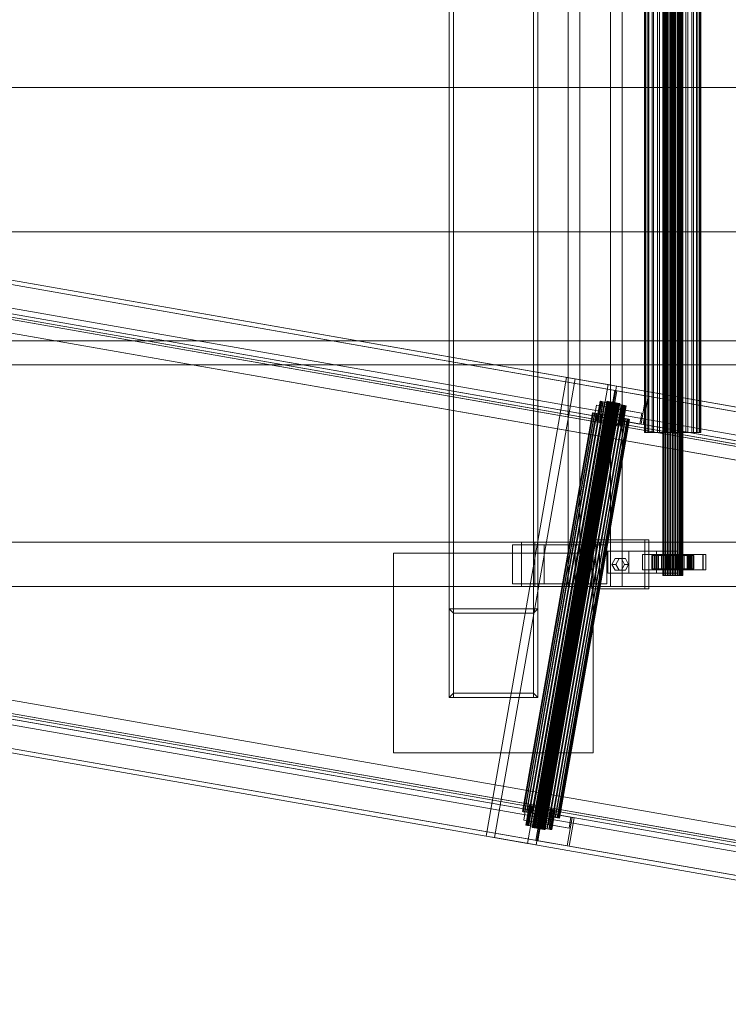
# Model space of a CAD drawing. Header units: millimetres. Extents: x -4395 to 65662, y -65530 to 6847.
# Tile 647 of 656: x 21178 to 21816, y -18827 to -17939. Entities that reach past the tile are written whole.
import ezdxf

# ---------------------------------------------------------------- set-up
doc = ezdxf.new("R2010")
doc.units = ezdxf.units.MM
doc.layers.add('superior_C02', color=7, linetype='Continuous', lineweight=0)
doc.layers.add('superior_C07', color=7, linetype='Continuous', lineweight=0)

msp = doc.modelspace()

# ---------------------------------------------------------------- linework, layer by layer
at = {"layer": 'superior_C02'}
for p, q in [((21564.794, -17450), (21564.794, -18550)), ((21568.794, -18550), (21568.794, -17450)), ((21640.794, -17450), (21640.794, -18550)), ((21644.794, -18550), (21644.794, -17450)), ((21564.794, -17530), (21564.794, -18470)), ((21568.794, -18470), (21568.794, -17530)), ((21640.794, -17530), (21640.794, -18470)), ((21644.794, -18470), (21644.794, -17530)), ((21672.216, -17550), (21672.216, -18450)), ((21682.648, -18450), (21682.648, -17550)), ((21710.398, -18450), (21710.398, -17550)), ((21720.83, -17550), (21720.83, -18450)), ((21757.351, -18440), (21757.351, -17560)), ((21757.562, -18440), (21757.562, -17560)), ((21757.752, -18440), (21757.752, -17560)), ((21758.372, -18440), (21758.372, -17560)), ((21758.739, -18440), (21758.739, -17560)), ((21759.725, -18440), (21759.725, -17560)), ((21760.245, -18440), (21760.245, -17560)), ((21761.529, -18440), (21761.529, -17560)), ((21762.165, -18440), (21762.165, -17560)), ((21763.661, -18440), (21763.661, -17560)), ((21764.371, -18440), (21764.371, -17560)), ((21765.976, -18440), (21765.976, -17560)), ((21766.711, -18440), (21766.711, -17560)), ((21768.316, -18440), (21768.316, -17560)), ((21769.026, -18440), (21769.026, -17560)), ((21770.521, -18440), (21770.521, -17560)), ((21771.158, -18440), (21771.158, -17560)), ((21772.442, -18440), (21772.442, -17560)), ((21772.962, -18440), (21772.962, -17560)), ((21773.947, -18440), (21773.947, -17560)), ((21774.315, -18440), (21774.315, -17560)), ((21774.934, -17560), (21774.934, -18440)), ((21775.125, -18440), (21775.125, -17560)), ((21775.336, -18440), (21775.336, -17560)), ((21740.965, -18311.15), (21740.965, -17688.85)), ((21741.561, -18311.15), (21741.561, -17688.85)), ((21742.098, -18311.15), (21742.098, -17688.85)), ((21743.846, -18311.15), (21743.846, -17688.85)), ((21744.883, -18311.15), (21744.883, -17688.85)), ((21747.664, -18311.15), (21747.664, -17688.85)), ((21749.131, -18311.15), (21749.131, -17688.85)), ((21752.756, -18311.15), (21752.756, -17688.85)), ((21754.552, -18311.15), (21754.552, -17688.85)), ((21758.773, -18311.15), (21758.773, -17688.85)), ((21760.777, -18311.15), (21760.777, -17688.85)), ((21765.306, -18311.15), (21765.306, -17688.85)), ((21767.381, -18311.15), (21767.381, -17688.85)), ((21771.91, -18311.15), (21771.91, -17688.85)), ((21773.914, -18311.15), (21773.914, -17688.85)), ((21778.134, -18311.15), (21778.134, -17688.85)), ((21779.931, -18311.15), (21779.931, -17688.85)), ((21783.555, -18311.15), (21783.555, -17688.85)), ((21785.022, -18311.15), (21785.022, -17688.85)), ((21787.803, -18311.15), (21787.803, -17688.85)), ((21788.841, -18311.15), (21788.841, -17688.85)), ((21790.589, -17688.85), (21790.589, -18311.15)), ((21791.126, -18311.15), (21791.126, -17688.85)), ((21791.722, -18311.15), (21791.722, -17688.85)), ((21053.003, -18000), (21988.96, -18000)), ((21990.738, -18000), (21054.781, -18000)), ((21053.003, -18130), (21988.96, -18130)), ((21990.738, -18130), (21054.781, -18130)), ((21968.557, -18228.298), (21032.6, -18228.298)), ((21034.379, -18228.298), (21970.336, -18228.298)), ((24634.01, -18250), (15575.415, -18250)), ((15576.913, -18250), (24635.508, -18250)), ((21742.098, -18311.15), (21740.965, -18311.15)), ((21740.965, -18311.15), (21741.561, -18311.15)), ((21741.561, -18311.15), (21743.846, -18311.15)), ((21744.883, -18311.15), (21742.098, -18311.15)), ((21743.846, -18311.15), (21747.664, -18311.15)), ((21749.131, -18311.15), (21744.883, -18311.15)), ((21747.664, -18311.15), (21752.756, -18311.15)), ((21754.552, -18311.15), (21749.131, -18311.15)), ((21752.756, -18311.15), (21758.773, -18311.15)), ((21760.777, -18311.15), (21754.552, -18311.15)), ((21758.773, -18311.15), (21765.306, -18311.15)), ((21767.381, -18311.15), (21760.777, -18311.15)), ((21765.306, -18311.15), (21771.91, -18311.15)), ((21773.914, -18311.15), (21767.381, -18311.15)), ((21771.91, -18311.15), (21778.134, -18311.15)), ((21779.931, -18311.15), (21773.914, -18311.15)), ((21778.134, -18311.15), (21783.555, -18311.15)), ((21785.022, -18311.15), (21779.931, -18311.15)), ((21783.555, -18311.15), (21787.803, -18311.15)), ((21788.841, -18311.15), (21785.022, -18311.15)), ((21787.803, -18311.15), (21790.589, -18311.15)), ((21791.126, -18311.15), (21788.841, -18311.15)), ((21790.589, -18311.15), (21791.722, -18311.15)), ((21791.722, -18311.15), (21791.126, -18311.15)), ((21630.207, -18410), (20484.747, -18410)), ((20496.669, -18410), (21642.129, -18410)), ((21685.346, -18410), (20539.887, -18410)), ((20554.789, -18410), (21700.249, -18410)), ((21650.486, -18412.5), (21621.85, -18412.5)), ((21621.85, -18412.5), (21621.85, -18447.5)), ((21678.479, -18412.5), (21621.85, -18412.5)), ((21630.207, -18410), (21630.207, -18450)), ((21642.129, -18410), (21630.207, -18410)), ((22775.666, -18410), (21630.207, -18410)), ((21642.129, -18450), (21642.129, -18410)), ((21642.129, -18410), (22787.589, -18410)), ((21650.486, -18447.5), (21650.486, -18412.5)), ((21650.486, -18412.5), (21707.116, -18412.5)), ((21678.479, -18447.5), (21678.479, -18412.5)), ((21678.479, -18412.5), (21707.116, -18412.5)), ((21685.346, -18410), (21685.346, -18450)), ((21700.249, -18410), (21685.346, -18410)), ((22830.806, -18410), (21685.346, -18410)), ((21741.164, -18408), (21693.437, -18408)), ((21693.437, -18408), (21693.437, -18452)), ((21697.013, -18408), (21693.437, -18408)), ((21697.013, -18452), (21697.013, -18408)), ((21697.013, -18408), (21744.741, -18408)), ((21700.249, -18450), (21700.249, -18410)), ((21700.249, -18410), (22845.709, -18410)), ((21707.116, -18412.5), (21707.116, -18447.5)), ((21741.164, -18452), (21741.164, -18408)), ((21741.164, -18408), (21744.741, -18408)), ((21744.741, -18408), (21744.741, -18452)), ((21514.794, -18600), (21514.794, -18420)), ((21514.794, -18420), (21694.794, -18420)), ((21694.794, -18420), (21694.794, -18600)), ((21726.846, -18418), (21707.755, -18418)), ((21707.755, -18418), (21707.755, -18438)), ((21751.731, -18418), (21707.755, -18418)), ((21726.846, -18438), (21726.846, -18418)), ((21726.846, -18418), (21770.822, -18418)), ((21750.539, -18421), (21739.084, -18421)), ((21739.084, -18421), (21739.084, -18435)), ((21751.602, -18421), (21739.084, -18421)), ((21747.805, -18422), (21747.359, -18422)), ((21747.359, -18422), (21757.351, -18422)), ((21747.359, -18434), (21747.359, -18422)), ((21747.359, -18422), (21748.207, -18422)), ((21749.515, -18422), (21747.805, -18422)), ((21747.805, -18422), (21757.562, -18422)), ((21747.805, -18434), (21747.805, -18422)), ((21748.207, -18422), (21757.752, -18422)), ((21748.207, -18434), (21748.207, -18422)), ((21748.207, -18422), (21750.291, -18422)), ((21752.371, -18422), (21749.515, -18422)), ((21749.515, -18422), (21758.372, -18422)), ((21749.515, -18434), (21749.515, -18422)), ((21793.663, -18421), (21749.754, -18421)), ((21749.754, -18421), (21749.754, -18435)), ((21752.138, -18421), (21749.754, -18421)), ((21750.291, -18422), (21758.739, -18422)), ((21750.291, -18434), (21750.291, -18422)), ((21750.291, -18422), (21753.468, -18422)), ((21750.539, -18435), (21750.539, -18421)), ((21750.539, -18421), (21763.057, -18421)), ((21751.602, -18435), (21751.602, -18421)), ((21751.602, -18421), (21763.057, -18421)), ((21751.731, -18438), (21751.731, -18418)), ((21751.731, -18418), (21770.822, -18418)), ((21752.138, -18435), (21752.138, -18421)), ((21752.138, -18421), (21796.047, -18421)), ((21756.179, -18422), (21752.371, -18422)), ((21752.371, -18422), (21759.725, -18422)), ((21752.371, -18434), (21752.371, -18422)), ((21753.468, -18422), (21760.245, -18422)), ((21753.468, -18434), (21753.468, -18422)), ((21753.468, -18422), (21757.523, -18422)), ((21760.68, -18422), (21756.179, -18422)), ((21756.179, -18422), (21761.529, -18422)), ((21756.179, -18434), (21756.179, -18422)), ((21757.351, -18422), (21757.562, -18422)), ((21757.351, -18422), (21757.351, -18434)), ((21757.752, -18422), (21757.351, -18422)), ((21757.523, -18422), (21762.165, -18422)), ((21757.523, -18434), (21757.523, -18422)), ((21757.523, -18422), (21762.179, -18422)), ((21757.562, -18422), (21758.372, -18422)), ((21757.562, -18422), (21757.562, -18434)), ((21757.752, -18422), (21757.752, -18434)), ((21758.739, -18422), (21757.752, -18422)), ((21758.372, -18422), (21759.725, -18422)), ((21758.372, -18422), (21758.372, -18434)), ((21758.739, -18422), (21758.739, -18434)), ((21760.245, -18422), (21758.739, -18422)), ((21759.725, -18422), (21761.529, -18422)), ((21759.725, -18422), (21759.725, -18434)), ((21760.245, -18422), (21760.245, -18434)), ((21762.165, -18422), (21760.245, -18422)), ((21765.567, -18422), (21760.68, -18422)), ((21760.68, -18422), (21763.661, -18422)), ((21760.68, -18434), (21760.68, -18422)), ((21761.529, -18422), (21763.661, -18422)), ((21761.529, -18422), (21761.529, -18434)), ((21762.165, -18422), (21762.165, -18434)), ((21764.371, -18422), (21762.165, -18422)), ((21762.179, -18422), (21764.371, -18422)), ((21762.179, -18434), (21762.179, -18422)), ((21762.179, -18422), (21767.119, -18422)), ((21763.057, -18421), (21763.057, -18435)), ((21763.661, -18422), (21765.976, -18422)), ((21763.661, -18422), (21763.661, -18434)), ((21764.371, -18422), (21764.371, -18434)), ((21766.711, -18422), (21764.371, -18422)), ((21770.507, -18422), (21765.567, -18422)), ((21765.567, -18422), (21765.976, -18422)), ((21765.567, -18434), (21765.567, -18422)), ((21765.976, -18422), (21768.316, -18422)), ((21765.976, -18422), (21765.976, -18434)), ((21767.119, -18422), (21766.711, -18422)), ((21766.711, -18422), (21766.711, -18434)), ((21769.026, -18422), (21766.711, -18422)), ((21767.119, -18434), (21767.119, -18422)), ((21767.119, -18422), (21772.006, -18422)), ((21770.507, -18422), (21768.316, -18422)), ((21768.316, -18422), (21770.521, -18422)), ((21768.316, -18422), (21768.316, -18434)), ((21772.006, -18422), (21769.026, -18422)), ((21769.026, -18422), (21769.026, -18434)), ((21771.158, -18422), (21769.026, -18422)), ((21781.084, -18421), (21769.63, -18421)), ((21769.63, -18421), (21769.63, -18435)), ((21782.148, -18421), (21769.63, -18421)), ((21775.163, -18422), (21770.507, -18422)), ((21770.507, -18434), (21770.507, -18422)), ((21775.163, -18422), (21770.521, -18422)), ((21770.521, -18422), (21772.442, -18422)), ((21770.521, -18422), (21770.521, -18434)), ((21770.822, -18418), (21770.822, -18438)), ((21776.507, -18422), (21771.158, -18422)), ((21771.158, -18422), (21771.158, -18434)), ((21772.962, -18422), (21771.158, -18422)), ((21772.006, -18434), (21772.006, -18422)), ((21772.006, -18422), (21776.507, -18422)), ((21779.218, -18422), (21772.442, -18422)), ((21772.442, -18422), (21773.947, -18422)), ((21772.442, -18422), (21772.442, -18434)), ((21780.316, -18422), (21772.962, -18422)), ((21772.962, -18422), (21772.962, -18434)), ((21774.315, -18422), (21772.962, -18422)), ((21782.396, -18422), (21773.947, -18422)), ((21773.947, -18422), (21774.934, -18422)), ((21773.947, -18422), (21773.947, -18434)), ((21783.172, -18422), (21774.315, -18422)), ((21774.315, -18422), (21774.315, -18434)), ((21775.125, -18422), (21774.315, -18422)), ((21774.934, -18422), (21784.48, -18422)), ((21774.934, -18434), (21774.934, -18422)), ((21774.934, -18422), (21775.336, -18422)), ((21784.881, -18422), (21775.125, -18422)), ((21775.125, -18422), (21775.125, -18434)), ((21775.336, -18422), (21775.125, -18422)), ((21779.218, -18422), (21775.163, -18422)), ((21775.163, -18434), (21775.163, -18422)), ((21785.327, -18422), (21775.336, -18422)), ((21775.336, -18422), (21775.336, -18434)), ((21776.507, -18434), (21776.507, -18422)), ((21776.507, -18422), (21780.316, -18422)), ((21782.396, -18422), (21779.218, -18422)), ((21779.218, -18434), (21779.218, -18422)), ((21780.316, -18434), (21780.316, -18422)), ((21780.316, -18422), (21783.172, -18422)), ((21781.084, -18435), (21781.084, -18421)), ((21781.084, -18421), (21793.602, -18421)), ((21782.148, -18435), (21782.148, -18421)), ((21782.148, -18421), (21793.602, -18421)), ((21784.48, -18422), (21782.396, -18422)), ((21782.396, -18434), (21782.396, -18422)), ((21783.172, -18434), (21783.172, -18422)), ((21783.172, -18422), (21784.881, -18422)), ((21784.48, -18422), (21784.48, -18434)), ((21785.327, -18422), (21784.48, -18422)), ((21784.881, -18434), (21784.881, -18422)), ((21784.881, -18422), (21785.327, -18422)), ((21785.327, -18434), (21785.327, -18422)), ((21793.602, -18421), (21793.602, -18435)), ((21793.663, -18435), (21793.663, -18421)), ((21793.663, -18421), (21796.047, -18421)), ((21796.047, -18421), (21796.047, -18435)), ((21711.573, -18430), (21714.437, -18424.804)), ((21714.437, -18435.196), (21711.573, -18430)), ((21711.573, -18430), (21715.15, -18430)), ((21714.437, -18424.804), (21720.164, -18424.804)), ((21718.014, -18424.804), (21714.437, -18424.804)), ((21718.014, -18424.804), (21715.15, -18430)), ((21715.15, -18430), (21718.014, -18435.196)), ((21723.741, -18424.804), (21718.014, -18424.804)), ((21720.164, -18424.804), (21723.028, -18430)), ((21723.741, -18424.804), (21720.164, -18424.804)), ((21723.028, -18430), (21720.164, -18435.196)), ((21726.605, -18430), (21723.028, -18430)), ((21726.605, -18430), (21723.741, -18424.804)), ((21723.741, -18435.196), (21726.605, -18430)), ((21707.755, -18438), (21726.846, -18438)), ((21707.755, -18438), (21751.731, -18438)), ((21720.164, -18435.196), (21714.437, -18435.196)), ((21718.014, -18435.196), (21714.437, -18435.196)), ((21718.014, -18435.196), (21723.741, -18435.196)), ((21723.741, -18435.196), (21720.164, -18435.196)), ((21770.822, -18438), (21726.846, -18438)), ((21739.084, -18435), (21750.539, -18435)), ((21739.084, -18435), (21751.602, -18435)), ((21757.351, -18434), (21747.359, -18434)), ((21747.359, -18434), (21747.805, -18434)), ((21748.207, -18434), (21747.359, -18434)), ((21757.562, -18434), (21747.805, -18434)), ((21747.805, -18434), (21749.515, -18434)), ((21757.752, -18434), (21748.207, -18434)), ((21750.291, -18434), (21748.207, -18434)), ((21758.372, -18434), (21749.515, -18434)), ((21749.515, -18434), (21752.371, -18434)), ((21749.754, -18435), (21793.663, -18435)), ((21749.754, -18435), (21752.138, -18435)), ((21758.739, -18434), (21750.291, -18434)), ((21753.468, -18434), (21750.291, -18434)), ((21763.057, -18435), (21750.539, -18435)), ((21763.057, -18435), (21751.602, -18435)), ((21770.822, -18438), (21751.731, -18438)), ((21796.047, -18435), (21752.138, -18435)), ((21759.725, -18434), (21752.371, -18434)), ((21752.371, -18434), (21756.179, -18434)), ((21760.245, -18434), (21753.468, -18434)), ((21757.523, -18434), (21753.468, -18434)), ((21761.529, -18434), (21756.179, -18434)), ((21756.179, -18434), (21760.68, -18434)), ((21757.562, -18434), (21757.351, -18434)), ((21757.351, -18434), (21757.752, -18434)), ((21757.752, -18440), (21757.351, -18440)), ((21757.351, -18440), (21757.562, -18440)), ((21762.165, -18434), (21757.523, -18434)), ((21762.179, -18434), (21757.523, -18434)), ((21758.372, -18434), (21757.562, -18434)), ((21757.562, -18440), (21758.372, -18440)), ((21757.752, -18434), (21758.739, -18434)), ((21758.739, -18440), (21757.752, -18440)), ((21759.725, -18434), (21758.372, -18434)), ((21758.372, -18440), (21759.725, -18440)), ((21758.739, -18434), (21760.245, -18434)), ((21760.245, -18440), (21758.739, -18440)), ((21761.529, -18434), (21759.725, -18434)), ((21759.725, -18440), (21761.529, -18440)), ((21760.245, -18434), (21762.165, -18434)), ((21762.165, -18440), (21760.245, -18440)), ((21763.661, -18434), (21760.68, -18434)), ((21760.68, -18434), (21765.567, -18434)), ((21763.661, -18434), (21761.529, -18434)), ((21761.529, -18440), (21763.661, -18440)), ((21762.165, -18434), (21764.371, -18434)), ((21764.371, -18440), (21762.165, -18440)), ((21764.371, -18434), (21762.179, -18434)), ((21767.119, -18434), (21762.179, -18434)), ((21765.976, -18434), (21763.661, -18434)), ((21763.661, -18440), (21765.976, -18440)), ((21764.371, -18434), (21766.711, -18434)), ((21766.711, -18440), (21764.371, -18440)), ((21765.976, -18434), (21765.567, -18434)), ((21765.567, -18434), (21770.507, -18434)), ((21768.316, -18434), (21765.976, -18434)), ((21765.976, -18440), (21768.316, -18440)), ((21766.711, -18434), (21767.119, -18434)), ((21766.711, -18434), (21769.026, -18434)), ((21769.026, -18440), (21766.711, -18440)), ((21772.006, -18434), (21767.119, -18434)), ((21770.521, -18434), (21768.316, -18434)), ((21768.316, -18434), (21770.507, -18434)), ((21768.316, -18440), (21770.521, -18440)), ((21769.026, -18434), (21772.006, -18434)), ((21769.026, -18434), (21771.158, -18434)), ((21771.158, -18440), (21769.026, -18440)), ((21769.63, -18435), (21781.084, -18435)), ((21769.63, -18435), (21782.148, -18435)), ((21770.507, -18434), (21775.163, -18434)), ((21772.442, -18434), (21770.521, -18434)), ((21770.521, -18434), (21775.163, -18434)), ((21770.521, -18440), (21772.442, -18440)), ((21771.158, -18434), (21776.507, -18434)), ((21771.158, -18434), (21772.962, -18434)), ((21772.962, -18440), (21771.158, -18440)), ((21776.507, -18434), (21772.006, -18434)), ((21773.947, -18434), (21772.442, -18434)), ((21772.442, -18434), (21779.218, -18434)), ((21772.442, -18440), (21773.947, -18440)), ((21772.962, -18434), (21780.316, -18434)), ((21772.962, -18434), (21774.315, -18434)), ((21774.315, -18440), (21772.962, -18440)), ((21774.934, -18434), (21773.947, -18434)), ((21773.947, -18434), (21782.396, -18434)), ((21773.947, -18440), (21774.934, -18440)), ((21774.315, -18434), (21783.172, -18434)), ((21774.315, -18434), (21775.125, -18434)), ((21775.125, -18440), (21774.315, -18440)), ((21784.48, -18434), (21774.934, -18434)), ((21775.336, -18434), (21774.934, -18434)), ((21774.934, -18440), (21775.336, -18440)), ((21775.125, -18434), (21784.881, -18434)), ((21775.125, -18434), (21775.336, -18434)), ((21775.336, -18440), (21775.125, -18440)), ((21775.163, -18434), (21779.218, -18434)), ((21775.336, -18434), (21785.327, -18434)), ((21780.316, -18434), (21776.507, -18434)), ((21779.218, -18434), (21782.396, -18434)), ((21783.172, -18434), (21780.316, -18434)), ((21793.602, -18435), (21781.084, -18435)), ((21793.602, -18435), (21782.148, -18435)), ((21782.396, -18434), (21784.48, -18434)), ((21784.881, -18434), (21783.172, -18434)), ((21784.48, -18434), (21785.327, -18434)), ((21785.327, -18434), (21784.881, -18434)), ((21796.047, -18435), (21793.663, -18435)), ((20484.747, -18450), (21630.207, -18450)), ((20496.669, -18450), (21642.129, -18450)), ((20539.887, -18450), (21685.346, -18450)), ((20554.789, -18450), (21700.249, -18450)), ((21621.85, -18447.5), (21650.486, -18447.5)), ((21678.479, -18447.5), (21621.85, -18447.5)), ((21630.207, -18450), (21642.129, -18450)), ((21630.207, -18450), (22775.666, -18450)), ((21642.129, -18450), (22787.589, -18450)), ((21707.116, -18447.5), (21650.486, -18447.5)), ((21672.216, -18450), (21710.398, -18450)), ((21672.216, -18450), (21682.648, -18450)), ((21707.116, -18447.5), (21678.479, -18447.5)), ((21720.83, -18450), (21682.648, -18450)), ((21685.346, -18450), (21700.249, -18450)), ((21685.346, -18450), (22830.806, -18450)), ((21700.249, -18450), (22845.709, -18450)), ((21720.83, -18450), (21710.398, -18450)), ((21693.437, -18452), (21741.164, -18452)), ((21693.437, -18452), (21697.013, -18452)), ((21744.741, -18452), (21697.013, -18452)), ((21744.741, -18452), (21741.164, -18452)), ((21644.794, -18470), (21564.794, -18470)), ((21568.794, -18474), (21564.794, -18470)), ((21564.794, -18470), (21564.794, -18550)), ((21564.794, -18470), (21568.794, -18470)), ((21640.794, -18470), (21568.794, -18470)), ((21640.794, -18474), (21568.794, -18474)), ((21568.794, -18474), (21568.794, -18546)), ((21640.794, -18474), (21644.794, -18470)), ((21640.794, -18470), (21644.794, -18470)), ((21640.794, -18546), (21640.794, -18474)), ((21644.794, -18550), (21644.794, -18470)), ((21564.794, -18550), (21568.794, -18546)), ((21568.794, -18546), (21640.794, -18546)), ((21640.794, -18546), (21644.794, -18550)), ((21564.794, -18550), (21644.794, -18550)), ((21564.794, -18550), (21568.794, -18550)), ((21640.794, -18550), (21568.794, -18550)), ((21640.794, -18550), (21644.794, -18550)), ((21694.794, -18600), (21514.794, -18600))]:
    msp.add_line(p, q, dxfattribs=at)
at = {"layer": 'superior_C07'}
for p, q in [((19912.211, -17953.073), (26602.846, -19126.05)), ((26604.684, -19126.372), (19914.049, -17953.396)), ((26602.155, -19129.99), (19911.52, -17957.013)), ((26644.814, -19133.408), (19954.179, -17960.431)), ((19955.098, -17960.592), (26645.733, -19133.569)), ((26647.571, -19133.891), (19956.936, -17960.915)), ((19953.488, -17964.371), (26644.123, -19137.348)), ((26598.529, -19150.675), (19907.894, -17977.698)), ((19909.732, -17978.02), (26600.367, -19150.997)), ((26641.416, -19158.193), (19950.781, -17985.217)), ((19952.619, -17985.539), (26643.254, -19158.516)), ((20132.236, -17995.708), (26504.587, -19112.885)), ((26506.425, -19113.207), (20134.074, -17996.031)), ((20004.474, -18004.783), (26564.051, -19154.783)), ((26564.97, -19154.944), (20005.393, -18004.944)), ((20036.027, -18010.314), (26595.604, -19160.314)), ((26596.523, -19160.475), (20036.946, -18010.475)), ((20093.977, -18015.398), (26541.218, -19145.703)), ((26540.7, -19148.658), (20093.459, -18018.353)), ((20100.637, -18021.641), (26529.156, -19148.665)), ((26530.075, -19148.826), (20101.556, -18021.803)), ((20104.181, -18020.232), (26551.422, -19150.538)), ((26551.94, -19147.583), (20104.699, -18017.277)), ((26497.162, -19155.239), (20124.811, -18038.062)), ((20126.649, -18038.385), (26499, -19155.561)), ((21949.591, -18314.32), (20828.108, -18117.706)), ((20828.799, -18113.766), (21950.282, -18310.38)), ((20890.373, -18124.561), (22011.856, -18321.175)), ((20891.52, -18128.823), (22013.003, -18325.437)), ((22013.694, -18321.497), (20892.211, -18124.883)), ((22007.539, -18345.8), (20886.056, -18149.185)), ((20887.894, -18149.508), (22009.377, -18346.122)), ((21598.126, -18675.047), (21670.653, -18261.357)), ((21678.312, -18262.699), (21605.785, -18676.39)), ((21670.653, -18261.357), (21708.098, -18267.922)), ((21670.653, -18261.357), (21678.312, -18262.699)), ((21715.757, -18269.264), (21678.312, -18262.699)), ((21708.098, -18267.922), (21635.572, -18681.612)), ((21643.23, -18682.955), (21715.757, -18269.264)), ((21715.757, -18269.264), (21708.098, -18267.922)), ((21709.671, -18298.655), (21714.16, -18273.045)), ((21715.998, -18273.368), (21711.509, -18298.977)), ((21714.16, -18273.045), (21742.244, -18277.969)), ((21714.16, -18273.045), (21715.998, -18273.368)), ((21744.082, -18278.291), (21715.998, -18273.368)), ((21742.244, -18277.969), (21737.755, -18303.578)), ((21739.593, -18303.901), (21744.082, -18278.291)), ((21744.082, -18278.291), (21742.244, -18277.969)), ((21706.931, -18282.946), (21639.585, -18667.087)), ((21706.957, -18282.95), (21639.61, -18667.091)), ((21707.133, -18282.981), (21639.787, -18667.122)), ((21639.861, -18667.135), (21707.207, -18282.994)), ((21707.553, -18283.055), (21640.207, -18667.196)), ((21707.674, -18283.076), (21640.328, -18667.217)), ((21708.175, -18283.164), (21640.829, -18667.305)), ((21708.338, -18283.192), (21640.992, -18667.334)), ((21708.977, -18283.304), (21641.63, -18667.446)), ((21709.175, -18283.339), (21641.829, -18667.48)), ((21709.926, -18283.471), (21642.579, -18667.612)), ((21710.152, -18283.51), (21642.806, -18667.652)), ((21710.986, -18283.657), (21643.64, -18667.798)), ((21711.232, -18283.7), (21643.886, -18667.841)), ((21712.117, -18283.855), (21644.771, -18667.996)), ((21712.373, -18283.9), (21645.027, -18668.041)), ((21713.275, -18284.058), (21645.929, -18668.199)), ((21713.531, -18284.103), (21646.185, -18668.244)), ((21714.416, -18284.258), (21647.07, -18668.399)), ((21714.662, -18284.301), (21647.316, -18668.442)), ((21715.496, -18284.447), (21648.15, -18668.589)), ((21715.723, -18284.487), (21648.376, -18668.628)), ((21716.473, -18284.619), (21649.127, -18668.76)), ((21716.672, -18284.653), (21649.325, -18668.795)), ((21717.31, -18284.765), (21649.964, -18668.907)), ((21717.473, -18284.794), (21650.127, -18668.935)), ((21717.974, -18284.882), (21650.628, -18669.023)), ((21718.095, -18284.903), (21650.749, -18669.044)), ((21718.441, -18284.964), (21651.095, -18669.105)), ((21718.515, -18284.977), (21651.169, -18669.118)), ((21718.691, -18285.008), (21651.345, -18669.149)), ((21718.717, -18285.012), (21651.37, -18669.153)), ((21695.937, -18296.247), (21697.664, -18286.397)), ((21697.664, -18286.397), (21720.131, -18290.336)), ((21697.664, -18286.397), (21716.044, -18289.62)), ((21700.866, -18282.898), (21697.758, -18300.627)), ((21700.917, -18282.907), (21697.808, -18300.636)), ((21701.269, -18282.968), (21698.16, -18300.698)), ((21698.31, -18300.724), (21701.418, -18282.994)), ((21702.109, -18283.116), (21699, -18300.845)), ((21702.351, -18283.158), (21699.243, -18300.888)), ((21703.354, -18283.334), (21700.246, -18301.063)), ((21703.68, -18283.391), (21700.571, -18301.121)), ((21700.917, -18282.907), (21700.866, -18282.898)), ((21700.866, -18282.898), (21701.269, -18282.968)), ((21701.418, -18282.994), (21700.917, -18282.907)), ((21701.269, -18282.968), (21702.109, -18283.116)), ((21702.351, -18283.158), (21701.418, -18282.994)), ((21704.956, -18283.615), (21701.848, -18301.344)), ((21702.109, -18283.116), (21703.354, -18283.334)), ((21705.353, -18283.684), (21702.245, -18301.414)), ((21703.68, -18283.391), (21702.351, -18283.158)), ((21703.354, -18283.334), (21704.956, -18283.615)), ((21705.353, -18283.684), (21703.68, -18283.391)), ((21706.854, -18283.948), (21703.746, -18301.677)), ((21707.307, -18284.027), (21704.199, -18301.757)), ((21704.956, -18283.615), (21706.854, -18283.948)), ((21707.307, -18284.027), (21705.353, -18283.684)), ((21708.975, -18284.319), (21705.867, -18302.049)), ((21709.467, -18284.406), (21706.359, -18302.135)), ((21706.854, -18283.948), (21708.975, -18284.319)), ((21706.957, -18282.95), (21706.931, -18282.946)), ((21706.931, -18282.946), (21707.133, -18282.981)), ((21707.207, -18282.994), (21706.957, -18282.95)), ((21707.133, -18282.981), (21707.553, -18283.055)), ((21707.674, -18283.076), (21707.207, -18282.994)), ((21709.467, -18284.406), (21707.307, -18284.027)), ((21707.553, -18283.055), (21708.175, -18283.164)), ((21708.338, -18283.192), (21707.674, -18283.076)), ((21711.238, -18284.716), (21708.129, -18302.446)), ((21708.175, -18283.164), (21708.977, -18283.304)), ((21709.175, -18283.339), (21708.338, -18283.192)), ((21711.749, -18284.806), (21708.64, -18302.535)), ((21708.975, -18284.319), (21711.238, -18284.716)), ((21708.977, -18283.304), (21709.926, -18283.471)), ((21710.152, -18283.51), (21709.175, -18283.339)), ((21711.749, -18284.806), (21709.467, -18284.406)), ((21709.926, -18283.471), (21710.986, -18283.657)), ((21711.232, -18283.7), (21710.152, -18283.51)), ((21713.554, -18285.122), (21710.446, -18302.852)), ((21714.065, -18285.212), (21710.957, -18302.941)), ((21710.986, -18283.657), (21712.117, -18283.855)), ((21712.373, -18283.9), (21711.232, -18283.7)), ((21711.238, -18284.716), (21713.554, -18285.122)), ((21714.065, -18285.212), (21711.749, -18284.806)), ((21712.117, -18283.855), (21713.275, -18284.058)), ((21713.531, -18284.103), (21712.373, -18283.9)), ((21715.836, -18285.522), (21712.728, -18303.252)), ((21716.327, -18285.608), (21713.219, -18303.338)), ((21713.275, -18284.058), (21714.416, -18284.258)), ((21714.662, -18284.301), (21713.531, -18284.103)), ((21713.554, -18285.122), (21715.836, -18285.522)), ((21716.327, -18285.608), (21714.065, -18285.212)), ((21716.044, -18289.62), (21714.317, -18299.469)), ((21714.416, -18284.258), (21715.496, -18284.447)), ((21715.723, -18284.487), (21714.662, -18284.301)), ((21717.995, -18285.901), (21714.887, -18303.63)), ((21718.448, -18285.98), (21715.34, -18303.71)), ((21715.496, -18284.447), (21716.473, -18284.619)), ((21716.672, -18284.653), (21715.723, -18284.487)), ((21715.836, -18285.522), (21717.995, -18285.901)), ((21738.511, -18293.558), (21716.044, -18289.62)), ((21718.448, -18285.98), (21716.327, -18285.608)), ((21716.473, -18284.619), (21717.31, -18284.765)), ((21717.473, -18284.794), (21716.672, -18284.653)), ((21719.949, -18286.243), (21716.841, -18303.973)), ((21720.346, -18286.313), (21717.238, -18304.043)), ((21717.31, -18284.765), (21717.974, -18284.882)), ((21718.095, -18284.903), (21717.473, -18284.794)), ((21717.974, -18284.882), (21718.441, -18284.964)), ((21717.995, -18285.901), (21719.949, -18286.243)), ((21718.515, -18284.977), (21718.095, -18284.903)), ((21720.131, -18290.336), (21718.404, -18300.186)), ((21718.441, -18284.964), (21718.691, -18285.008)), ((21720.346, -18286.313), (21718.448, -18285.98)), ((21718.717, -18285.012), (21718.515, -18284.977)), ((21721.623, -18286.537), (21718.515, -18304.266)), ((21718.691, -18285.008), (21718.717, -18285.012)), ((21721.949, -18286.594), (21718.841, -18304.323)), ((21722.952, -18286.77), (21719.844, -18304.499)), ((21719.949, -18286.243), (21721.623, -18286.537)), ((21723.194, -18286.812), (21720.086, -18304.542)), ((21738.511, -18293.558), (21720.131, -18290.336)), ((21721.949, -18286.594), (21720.346, -18286.313)), ((21723.885, -18286.933), (21720.777, -18304.663)), ((21724.034, -18286.959), (21720.926, -18304.689)), ((21724.386, -18287.021), (21721.278, -18304.751)), ((21724.437, -18287.03), (21721.328, -18304.76)), ((21721.623, -18286.537), (21722.952, -18286.77)), ((21723.194, -18286.812), (21721.949, -18286.594)), ((21722.952, -18286.77), (21723.885, -18286.933)), ((21724.034, -18286.959), (21723.194, -18286.812)), ((21723.885, -18286.933), (21724.386, -18287.021)), ((21724.437, -18287.03), (21724.034, -18286.959)), ((21724.386, -18287.021), (21724.437, -18287.03)), ((21693.97, -18293.364), (21630.941, -18652.881)), ((21694.041, -18293.377), (21631.012, -18652.893)), ((21694.54, -18293.464), (21631.511, -18652.981)), ((21631.722, -18653.018), (21694.751, -18293.501)), ((21695.73, -18293.673), (21632.701, -18653.189)), ((21696.073, -18293.733), (21633.044, -18653.25)), ((21697.494, -18293.982), (21634.465, -18653.499)), ((21697.956, -18294.063), (21634.927, -18653.58)), ((21699.764, -18294.38), (21636.735, -18653.897)), ((21700.327, -18294.479), (21637.297, -18653.995)), ((21702.453, -18294.851), (21639.424, -18654.368)), ((21703.095, -18294.964), (21640.066, -18654.481)), ((21705.458, -18295.378), (21642.429, -18654.895)), ((21706.154, -18295.5), (21643.125, -18655.017)), ((21708.663, -18295.94), (21645.633, -18655.457)), ((21709.387, -18296.067), (21646.358, -18655.584)), ((21711.944, -18296.515), (21648.915, -18656.032)), ((21712.668, -18296.642), (21649.639, -18656.159)), ((21715.177, -18297.082), (21652.148, -18656.599)), ((21715.873, -18297.204), (21652.844, -18656.721)), ((21718.236, -18297.618), (21655.207, -18657.135)), ((21718.878, -18297.731), (21655.849, -18657.248)), ((21721.004, -18298.104), (21657.975, -18657.62)), ((21721.567, -18298.202), (21658.538, -18657.719)), ((21723.375, -18298.519), (21660.346, -18658.036)), ((21723.837, -18298.6), (21660.808, -18658.117)), ((21725.258, -18298.849), (21662.229, -18658.366)), ((21725.601, -18298.91), (21662.572, -18658.426)), ((21726.58, -18299.081), (21663.551, -18658.598)), ((21726.791, -18299.118), (21663.762, -18658.635)), ((21727.29, -18299.206), (21664.261, -18658.722)), ((21727.361, -18299.218), (21664.332, -18658.735)), ((21694.041, -18293.377), (21693.97, -18293.364)), ((21693.97, -18293.364), (21694.54, -18293.464)), ((21694.751, -18293.501), (21694.041, -18293.377)), ((21694.54, -18293.464), (21695.73, -18293.673)), ((21696.073, -18293.733), (21694.751, -18293.501)), ((21695.73, -18293.673), (21697.494, -18293.982)), ((21718.404, -18300.186), (21695.937, -18296.247)), ((21695.937, -18296.247), (21714.317, -18299.469)), ((21697.956, -18294.063), (21696.073, -18293.733)), ((21697.494, -18293.982), (21699.764, -18294.38)), ((21700.327, -18294.479), (21697.956, -18294.063)), ((21699.764, -18294.38), (21702.453, -18294.851)), ((21703.095, -18294.964), (21700.327, -18294.479)), ((21702.453, -18294.851), (21705.458, -18295.378)), ((21706.154, -18295.5), (21703.095, -18294.964)), ((21705.458, -18295.378), (21708.663, -18295.94)), ((21709.387, -18296.067), (21706.154, -18295.5)), ((21708.663, -18295.94), (21711.944, -18296.515)), ((21712.668, -18296.642), (21709.387, -18296.067)), ((21737.755, -18303.578), (21709.671, -18298.655)), ((21709.671, -18298.655), (21711.509, -18298.977)), ((21711.509, -18298.977), (21739.593, -18303.901)), ((21711.944, -18296.515), (21715.177, -18297.082)), ((21715.873, -18297.204), (21712.668, -18296.642)), ((21714.317, -18299.469), (21736.784, -18303.408)), ((21715.177, -18297.082), (21718.236, -18297.618)), ((21718.878, -18297.731), (21715.873, -18297.204)), ((21718.236, -18297.618), (21721.004, -18298.104)), ((21721.567, -18298.202), (21718.878, -18297.731)), ((21721.004, -18298.104), (21723.375, -18298.519)), ((21723.837, -18298.6), (21721.567, -18298.202)), ((21723.375, -18298.519), (21725.258, -18298.849)), ((21725.601, -18298.91), (21723.837, -18298.6)), ((21725.258, -18298.849), (21726.58, -18299.081)), ((21726.791, -18299.118), (21725.601, -18298.91)), ((21726.58, -18299.081), (21727.29, -18299.206)), ((21727.361, -18299.218), (21726.791, -18299.118)), ((21727.29, -18299.206), (21727.361, -18299.218)), ((21736.784, -18303.408), (21738.511, -18293.558)), ((21698.16, -18300.698), (21697.758, -18300.627)), ((21697.758, -18300.627), (21697.808, -18300.636)), ((21697.808, -18300.636), (21698.31, -18300.724)), ((21699, -18300.845), (21698.16, -18300.698)), ((21698.31, -18300.724), (21699.243, -18300.888)), ((21700.246, -18301.063), (21699, -18300.845)), ((21699.243, -18300.888), (21700.571, -18301.121)), ((21701.848, -18301.344), (21700.246, -18301.063)), ((21700.571, -18301.121), (21702.245, -18301.414)), ((21703.746, -18301.677), (21701.848, -18301.344)), ((21702.245, -18301.414), (21704.199, -18301.757)), ((21705.867, -18302.049), (21703.746, -18301.677)), ((21704.199, -18301.757), (21706.359, -18302.135)), ((21708.129, -18302.446), (21705.867, -18302.049)), ((21706.359, -18302.135), (21708.64, -18302.535)), ((21710.446, -18302.852), (21708.129, -18302.446)), ((21708.64, -18302.535), (21710.957, -18302.941)), ((21712.728, -18303.252), (21710.446, -18302.852)), ((21710.957, -18302.941), (21713.219, -18303.338)), ((21714.887, -18303.63), (21712.728, -18303.252)), ((21713.219, -18303.338), (21715.34, -18303.71)), ((21716.841, -18303.973), (21714.887, -18303.63)), ((21715.34, -18303.71), (21717.238, -18304.043)), ((21718.515, -18304.266), (21716.841, -18303.973)), ((21717.238, -18304.043), (21718.841, -18304.323)), ((21718.404, -18300.186), (21736.784, -18303.408)), ((21719.844, -18304.499), (21718.515, -18304.266)), ((21718.841, -18304.323), (21720.086, -18304.542)), ((21720.777, -18304.663), (21719.844, -18304.499)), ((21720.086, -18304.542), (21720.926, -18304.689)), ((21721.278, -18304.751), (21720.777, -18304.663)), ((21720.926, -18304.689), (21721.328, -18304.76)), ((21721.328, -18304.76), (21721.278, -18304.751)), ((21737.755, -18303.578), (21739.593, -18303.901)), ((19844.001, -18342.14), (26534.636, -19515.116)), ((26536.474, -19515.438), (19845.839, -18342.462)), ((19886.889, -18349.658), (26577.524, -19522.635)), ((26579.362, -19522.957), (19888.727, -18349.981)), ((26503.612, -19499.525), (19944.035, -18349.525)), ((19944.954, -18349.686), (26504.531, -19499.686)), ((26535.165, -19505.056), (19975.588, -18355.056)), ((19976.507, -18355.217), (26536.084, -19505.217)), ((20068.516, -18359.165), (26440.867, -19476.341)), ((26442.705, -19476.664), (20070.354, -18359.487)), ((26530.319, -19539.741), (19839.684, -18366.764)), ((19840.375, -18362.824), (26531.01, -19535.801)), ((19841.522, -18367.086), (26532.157, -19540.063)), ((26572.978, -19543.158), (19882.343, -18370.182)), ((26479.053, -19500.295), (20031.811, -18369.989)), ((20032.329, -18367.035), (26479.571, -19497.34)), ((26468.717, -19493.407), (20040.198, -18366.384)), ((20041.117, -18366.545), (26469.636, -19493.568)), ((26490.293, -19499.22), (20043.051, -18368.914)), ((19881.652, -18374.122), (26572.287, -19547.098)), ((26573.206, -19547.259), (19882.571, -18374.283)), ((19884.41, -18374.605), (26575.045, -19547.582)), ((20042.533, -18371.869), (26489.775, -19502.175)), ((26433.442, -19518.695), (20061.091, -18401.519)), ((20062.929, -18401.841), (26435.28, -19519.018)), ((20822.163, -18513.627), (21943.646, -18710.241)), ((21945.484, -18710.564), (20824.001, -18513.949)), ((21877.756, -18724.071), (20756.272, -18527.457)), ((20756.963, -18523.517), (21878.446, -18720.131)), ((21939.329, -18734.866), (20817.846, -18538.252)), ((20819.684, -18538.574), (21941.167, -18735.188)), ((21941.858, -18731.248), (20820.375, -18534.634)), ((21631.511, -18652.981), (21630.941, -18652.881)), ((21630.941, -18652.881), (21631.012, -18652.893)), ((21631.012, -18652.893), (21631.722, -18653.018)), ((21632.701, -18653.189), (21631.511, -18652.981)), ((21631.722, -18653.018), (21633.044, -18653.25)), ((21632.044, -18660.689), (21633.771, -18650.839)), ((21634.465, -18653.499), (21632.701, -18653.189)), ((21633.044, -18653.25), (21634.927, -18653.58)), ((21633.771, -18650.839), (21656.238, -18654.778)), ((21633.771, -18650.839), (21652.151, -18654.061)), ((21636.974, -18647.339), (21633.865, -18665.069)), ((21637.024, -18647.348), (21633.916, -18665.078)), ((21637.376, -18647.41), (21634.268, -18665.14)), ((21634.417, -18665.166), (21637.525, -18647.436)), ((21636.735, -18653.897), (21634.465, -18653.499)), ((21634.927, -18653.58), (21637.297, -18653.995)), ((21638.216, -18647.557), (21635.108, -18665.287)), ((21638.458, -18647.6), (21635.35, -18665.329)), ((21639.461, -18647.776), (21636.353, -18665.505)), ((21639.787, -18647.833), (21636.679, -18665.562)), ((21639.424, -18654.368), (21636.735, -18653.897)), ((21637.024, -18647.348), (21636.974, -18647.339)), ((21636.974, -18647.339), (21637.376, -18647.41)), ((21637.525, -18647.436), (21637.024, -18647.348)), ((21637.297, -18653.995), (21640.066, -18654.481)), ((21637.376, -18647.41), (21638.216, -18647.557)), ((21638.458, -18647.6), (21637.525, -18647.436)), ((21641.064, -18648.056), (21637.955, -18665.786)), ((21638.216, -18647.557), (21639.461, -18647.776)), ((21641.461, -18648.126), (21638.353, -18665.856)), ((21639.787, -18647.833), (21638.458, -18647.6)), ((21642.429, -18654.895), (21639.424, -18654.368)), ((21639.461, -18647.776), (21641.064, -18648.056)), ((21641.461, -18648.126), (21639.787, -18647.833)), ((21642.962, -18648.389), (21639.854, -18666.119)), ((21640.066, -18654.481), (21643.125, -18655.017)), ((21643.415, -18648.469), (21640.307, -18666.198)), ((21641.064, -18648.056), (21642.962, -18648.389)), ((21643.415, -18648.469), (21641.461, -18648.126)), ((21645.083, -18648.761), (21641.975, -18666.491)), ((21645.574, -18648.847), (21642.466, -18666.577)), ((21642.962, -18648.389), (21645.083, -18648.761)), ((21643.015, -18678.856), (21647.505, -18653.247)), ((21645.574, -18648.847), (21643.415, -18648.469)), ((21647.345, -18649.158), (21644.237, -18666.887)), ((21647.856, -18649.247), (21644.748, -18666.977)), ((21649.343, -18653.569), (21644.853, -18679.178)), ((21645.083, -18648.761), (21647.345, -18649.158)), ((21647.856, -18649.247), (21645.574, -18648.847)), ((21649.662, -18649.564), (21646.553, -18667.293)), ((21650.173, -18649.653), (21647.064, -18667.383)), ((21647.345, -18649.158), (21649.662, -18649.564)), ((21647.505, -18653.247), (21675.589, -18658.17)), ((21647.505, -18653.247), (21649.343, -18653.569)), ((21650.173, -18649.653), (21647.856, -18649.247)), ((21651.943, -18649.964), (21648.835, -18667.693)), ((21652.435, -18650.05), (21649.327, -18667.78)), ((21677.427, -18658.493), (21649.343, -18653.569)), ((21649.662, -18649.564), (21651.943, -18649.964)), ((21652.435, -18650.05), (21650.173, -18649.653)), ((21652.151, -18654.061), (21650.425, -18663.911)), ((21654.103, -18650.342), (21650.995, -18668.072)), ((21654.556, -18650.422), (21651.448, -18668.151)), ((21651.943, -18649.964), (21654.103, -18650.342)), ((21674.619, -18658), (21652.151, -18654.061)), ((21654.556, -18650.422), (21652.435, -18650.05)), ((21656.057, -18650.685), (21652.949, -18668.415)), ((21656.454, -18650.755), (21653.346, -18668.484)), ((21654.103, -18650.342), (21656.057, -18650.685)), ((21656.238, -18654.778), (21654.511, -18664.628)), ((21656.454, -18650.755), (21654.556, -18650.422)), ((21657.731, -18650.978), (21654.622, -18668.708)), ((21658.056, -18651.036), (21654.948, -18668.765)), ((21659.059, -18651.211), (21655.951, -18668.941)), ((21656.057, -18650.685), (21657.731, -18650.978)), ((21659.302, -18651.254), (21656.193, -18668.983)), ((21674.619, -18658), (21656.238, -18654.778)), ((21658.056, -18651.036), (21656.454, -18650.755)), ((21659.992, -18651.375), (21656.884, -18669.105)), ((21660.142, -18651.401), (21657.033, -18669.131)), ((21660.494, -18651.463), (21657.385, -18669.192)), ((21660.544, -18651.472), (21657.436, -18669.201)), ((21657.731, -18650.978), (21659.059, -18651.211)), ((21659.302, -18651.254), (21658.056, -18651.036)), ((21659.059, -18651.211), (21659.992, -18651.375)), ((21660.142, -18651.401), (21659.302, -18651.254)), ((21659.992, -18651.375), (21660.494, -18651.463)), ((21660.544, -18651.472), (21660.142, -18651.401)), ((21660.494, -18651.463), (21660.544, -18651.472)), ((21654.511, -18664.628), (21632.044, -18660.689)), ((21632.044, -18660.689), (21650.425, -18663.911)), ((21645.633, -18655.457), (21642.429, -18654.895)), ((21643.125, -18655.017), (21646.358, -18655.584)), ((21648.915, -18656.032), (21645.633, -18655.457)), ((21646.358, -18655.584), (21649.639, -18656.159)), ((21652.148, -18656.599), (21648.915, -18656.032)), ((21649.639, -18656.159), (21652.844, -18656.721)), ((21655.207, -18657.135), (21652.148, -18656.599)), ((21652.844, -18656.721), (21655.849, -18657.248)), ((21657.975, -18657.62), (21655.207, -18657.135)), ((21655.849, -18657.248), (21658.538, -18657.719)), ((21660.346, -18658.036), (21657.975, -18657.62)), ((21658.538, -18657.719), (21660.808, -18658.117)), ((21662.229, -18658.366), (21660.346, -18658.036)), ((21660.808, -18658.117), (21662.572, -18658.426)), ((21663.551, -18658.598), (21662.229, -18658.366)), ((21662.572, -18658.426), (21663.762, -18658.635)), ((21664.261, -18658.722), (21663.551, -18658.598)), ((21663.762, -18658.635), (21664.332, -18658.735)), ((21664.332, -18658.735), (21664.261, -18658.722)), ((21675.589, -18658.17), (21671.099, -18683.78)), ((21672.892, -18667.85), (21674.619, -18658)), ((21672.937, -18684.102), (21677.427, -18658.493)), ((21677.427, -18658.493), (21675.589, -18658.17)), ((21634.268, -18665.14), (21633.865, -18665.069)), ((21633.865, -18665.069), (21633.916, -18665.078)), ((21633.916, -18665.078), (21634.417, -18665.166)), ((21635.108, -18665.287), (21634.268, -18665.14)), ((21634.417, -18665.166), (21635.35, -18665.329)), ((21636.353, -18665.505), (21635.108, -18665.287)), ((21635.35, -18665.329), (21636.679, -18665.562)), ((21637.955, -18665.786), (21636.353, -18665.505)), ((21636.679, -18665.562), (21638.353, -18665.856)), ((21639.854, -18666.119), (21637.955, -18665.786)), ((21638.353, -18665.856), (21640.307, -18666.198)), ((21639.787, -18667.122), (21639.585, -18667.087)), ((21639.585, -18667.087), (21639.61, -18667.091)), ((21639.61, -18667.091), (21639.861, -18667.135)), ((21640.207, -18667.196), (21639.787, -18667.122)), ((21641.975, -18666.491), (21639.854, -18666.119)), ((21639.861, -18667.135), (21640.328, -18667.217)), ((21640.829, -18667.305), (21640.207, -18667.196)), ((21640.307, -18666.198), (21642.466, -18666.577)), ((21640.328, -18667.217), (21640.992, -18667.334)), ((21641.63, -18667.446), (21640.829, -18667.305)), ((21640.992, -18667.334), (21641.829, -18667.48)), ((21642.579, -18667.612), (21641.63, -18667.446)), ((21641.829, -18667.48), (21642.806, -18667.652)), ((21644.237, -18666.887), (21641.975, -18666.491)), ((21642.466, -18666.577), (21644.748, -18666.977)), ((21643.64, -18667.798), (21642.579, -18667.612)), ((21642.806, -18667.652), (21643.886, -18667.841)), ((21644.771, -18667.996), (21643.64, -18667.798)), ((21643.886, -18667.841), (21645.027, -18668.041)), ((21646.553, -18667.293), (21644.237, -18666.887)), ((21644.748, -18666.977), (21647.064, -18667.383)), ((21645.929, -18668.199), (21644.771, -18667.996)), ((21645.027, -18668.041), (21646.185, -18668.244)), ((21647.07, -18668.399), (21645.929, -18668.199)), ((21646.185, -18668.244), (21647.316, -18668.442)), ((21648.835, -18667.693), (21646.553, -18667.293)), ((21647.064, -18667.383), (21649.327, -18667.78)), ((21648.15, -18668.589), (21647.07, -18668.399)), ((21647.316, -18668.442), (21648.376, -18668.628)), ((21649.127, -18668.76), (21648.15, -18668.589)), ((21648.376, -18668.628), (21649.325, -18668.795)), ((21650.995, -18668.072), (21648.835, -18667.693)), ((21649.964, -18668.907), (21649.127, -18668.76)), ((21649.325, -18668.795), (21650.127, -18668.935)), ((21649.327, -18667.78), (21651.448, -18668.151)), ((21650.628, -18669.023), (21649.964, -18668.907)), ((21650.127, -18668.935), (21650.749, -18669.044)), ((21650.425, -18663.911), (21672.892, -18667.85)), ((21651.095, -18669.105), (21650.628, -18669.023)), ((21650.749, -18669.044), (21651.169, -18669.118)), ((21652.949, -18668.415), (21650.995, -18668.072)), ((21651.345, -18669.149), (21651.095, -18669.105)), ((21651.169, -18669.118), (21651.37, -18669.153)), ((21651.37, -18669.153), (21651.345, -18669.149)), ((21651.448, -18668.151), (21653.346, -18668.484)), ((21654.622, -18668.708), (21652.949, -18668.415)), ((21653.346, -18668.484), (21654.948, -18668.765)), ((21654.511, -18664.628), (21672.892, -18667.85)), ((21655.951, -18668.941), (21654.622, -18668.708)), ((21654.948, -18668.765), (21656.193, -18668.983)), ((21656.884, -18669.105), (21655.951, -18668.941)), ((21656.193, -18668.983), (21657.033, -18669.131)), ((21657.385, -18669.192), (21656.884, -18669.105)), ((21657.033, -18669.131), (21657.436, -18669.201)), ((21657.436, -18669.201), (21657.385, -18669.192)), ((21635.572, -18681.612), (21598.126, -18675.047)), ((21598.126, -18675.047), (21605.785, -18676.39)), ((21605.785, -18676.39), (21643.23, -18682.955)), ((21671.099, -18683.78), (21643.015, -18678.856)), ((21643.015, -18678.856), (21644.853, -18679.178)), ((21644.853, -18679.178), (21672.937, -18684.102)), ((21635.572, -18681.612), (21643.23, -18682.955)), ((21671.099, -18683.78), (21672.937, -18684.102))]:
    msp.add_line(p, q, dxfattribs=at)

doc.saveas('drawing.dxf')
